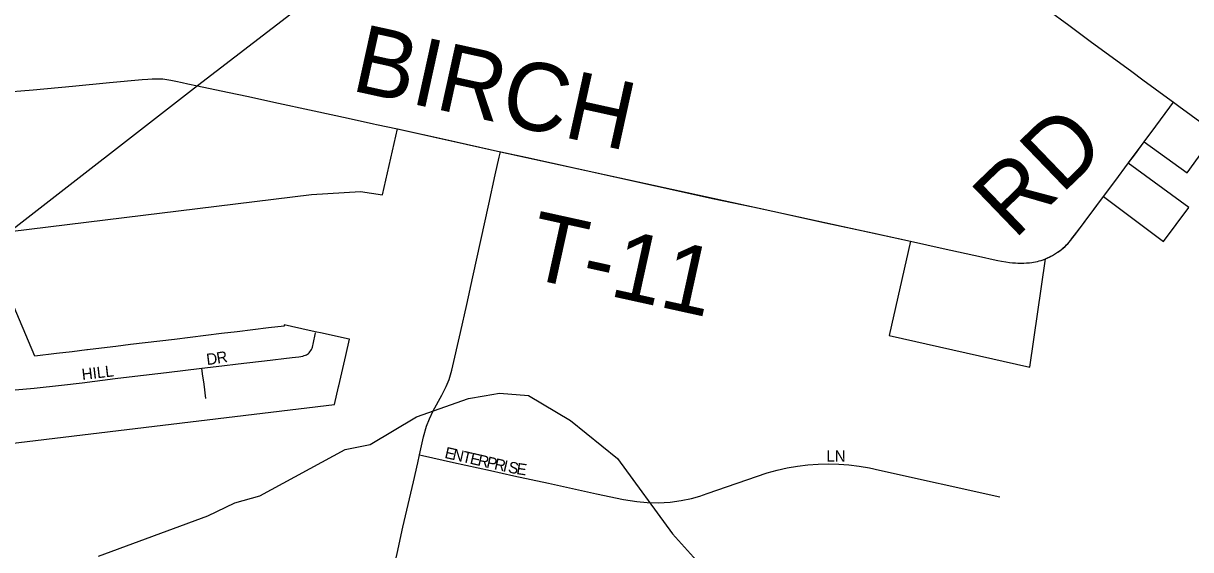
# Model space of a CAD drawing. Extents: x 1410790 to 1770854, y 448063 to 770588.
# Drawn here: x 1569095 to 1574248, y 613128 to 615453 of the extents above; entities that cross this region are included whole.
import ezdxf

# ---------------------------------------------------------------- set-up
doc = ezdxf.new("R2010")
doc.units = 0
for name, color, linetype in [('GM_X_City_Street', 7, 'Continuous'), ('GM_X_City_Street_Text', 7, 'Continuous'), ('GM_X_Corporation', 7, 'Continuous'), ('GM_X_County_Road', 7, 'Continuous'), ('GM_X_County_Road_Text', 7, 'Continuous'), ('GM_X_Minor_River', 7, 'Continuous'), ('GM_X_Township_Road', 7, 'Continuous'), ('GM_X_Township_Road_Text', 7, 'Continuous'), ('GM_X_Township_Subdivision', 7, 'Continuous'), ('GM_X_Township_Subdivision_Text', 7, 'Continuous')]:
    doc.layers.add(name, color=color, linetype=linetype)

msp = doc.modelspace()

# ---------------------------------------------------------------- linework, layer by layer
at = {"layer": 'GM_X_City_Street'}
for points in [[(1568727.9, 615122.9), (1568811, 615130.3), (1568991.5, 615146.8), (1569138.2, 615159.4), (1569312.7, 615175.9), (1569475.5, 615191.9), (1569619.1, 615204.9), (1569644.3, 615206.7), (1569664.3, 615208), (1569678.2, 615208.4), (1569689.9, 615208.4), (1569699.4, 615208.4), (1569711.6, 615207.6), (1569728.1, 615204.9), (1569746.7, 615201.5), (1569767.6, 615197.6), (1569795.9, 615191.5), (1569821.5, 615185.9), (1569863.5, 615177.6)], [(1570844, 613547.5), (1570861.8, 613626.3), (1570875.1, 613673.3), (1570887.3, 613706.7), (1570903.8, 613742), (1570942.8, 613810.2), (1570962.1, 613848.7), (1570974.1, 613879.5), (1570986.4, 613920.8), (1571025.1, 614086.8), (1571053.3, 614211.5), (1571079.8, 614333.4), (1571149.4, 614653.7), (1571178, 614783.1), (1571195.5, 614862.2), (1571200.8, 614886)], [(1570731, 613050.1), (1570732.1, 613054.4), (1570745.7, 613112), (1570769.5, 613227.5), (1570816.6, 613428.2), (1570835.8, 613511.3), (1570844, 613547.5)], [(1570844, 613547.5), (1570857.6, 613544.5), (1570993.9, 613513.7), (1571157.2, 613477.5), (1571259.7, 613454.4), (1571413.9, 613421.8), (1571625.5, 613374.6), (1571744.4, 613349.7), (1571802.7, 613340.3), (1571848.5, 613336.2), (1571897.8, 613335.6), (1571950.2, 613338.7), (1571999.1, 613344.8), (1572044.1, 613354.1), (1572081.9, 613365.2), (1572112.9, 613375.9), (1572378.8, 613467.1), (1572422.7, 613479.3), (1572467.2, 613489.4), (1572512.1, 613497.2), (1572557.4, 613502.8), (1572602.9, 613506.2), (1572648.4, 613507.2), (1572694, 613506.1), (1572739.5, 613502.7), (1572784.7, 613497), (1572829.7, 613489.2), (1572874.1, 613479.1), (1573404.9, 613361.1)]]:
    msp.add_lwpolyline(points, dxfattribs=at)
at = {"layer": 'GM_X_Corporation'}
for points in [[(1570833.6, 615923), (1569863.5, 615177.6), (1569036.4, 614533.9), (1570367.4, 614697.5), (1570583.7, 614709.9), (1570681.2, 614695.8), (1570746.7, 614987.1), (1571200.8, 614886), (1573010.8, 614490.9), (1572917.1, 614073.7), (1573537.5, 613933.9), (1573607.1, 614412.6), (1573638.4, 614428), (1573677.7, 614454.5), (1573693.3, 614467.9), (1573711.6, 614487), (1573739.1, 614522), (1573863.6, 614688.6), (1574128, 614489.8), (1574238.9, 614639.5), (1573972.3, 614835.3), (1574042.7, 614930.2), (1574232.3, 614793.1), (1574359.1, 614968.1)], [(1568792.4, 613568.1), (1570469, 613769.9), (1570486.7, 613847.6), (1570486.7, 613847.6), (1570487.8, 613852.4), (1570487.8, 613852.4), (1570519, 613986.4), (1570519.1, 613986.4), (1570535.3, 614057.5), (1570533.2, 614057.9), (1570406.3, 614086), (1570390.9, 614089.4), (1570356.3, 614097), (1570247, 614121.2), (1570245.7, 614115.7), (1570245.7, 614115.7), (1570177.3, 614107.4), (1570107.8, 614099), (1570038.3, 614090.6), (1569969.8, 614082.3), (1569900.3, 614073.9), (1569831.8, 614065.6), (1569762.3, 614057.2), (1569762.2, 614057.2), (1569697.7, 614049.4), (1569633.2, 614041.6), (1569568.6, 614033.8), (1569504.1, 614026), (1569439.6, 614018.2), (1569378.9, 614010.8), (1569375.1, 614010.4), (1569310.5, 614002.6), (1569241, 613994.2), (1569145.9, 613982.6), (1568999.1, 614331.6)]]:
    msp.add_lwpolyline(points, dxfattribs=at)
at = {"layer": 'GM_X_County_Road'}
for points in [[(1573617.9, 615513.1), (1573710.4, 615445.2), (1573804.8, 615374.3), (1573987.6, 615239.8), (1574036.9, 615203.4), (1574145.2, 615123.8), (1574172.1, 615104.5)], [(1574172.1, 615104.5), (1574195.8, 615087.5), (1574359.1, 614968.1)]]:
    msp.add_lwpolyline(points, dxfattribs=at)
at = {"layer": 'GM_X_Minor_River'}
msp.add_lwpolyline([(1569426.7, 613099.3), (1569908.9, 613277.5), (1570028.2, 613335.7), (1570139, 613365.8), (1570515.3, 613570), (1570626, 613592.2), (1570830.6, 613715), (1571060.5, 613795.3), (1571128.9, 613808.2), (1571197.2, 613819), (1571325.3, 613808.8), (1571509.9, 613699.3), (1571717.5, 613531.2), (1571960.4, 613198), (1572066.7, 613079.8)], dxfattribs=at)
at = {"layer": 'GM_X_Township_Road'}
for points in [[(1569863.5, 615177.6), (1569996.5, 615149.4), (1570089.3, 615129.5), (1570200.4, 615105.1), (1570379.5, 615066.9), (1570528.8, 615034), (1570640.2, 615009.8)], [(1574042.8, 614930.2), (1574094.5, 614999), (1574156.1, 615082.7), (1574172.1, 615104.5)], [(1570640.2, 615009.8), (1570654.2, 615006.8), (1570746.7, 614987.1)], [(1570746.7, 614987.1), (1570959.4, 614940.2), (1571200.8, 614886)], [(1573973.3, 614836.6), (1573999.3, 614871.4), (1574042.8, 614930.2)], [(1571200.8, 614886), (1571203.4, 614885.5), (1571313.5, 614861.2), (1571539.7, 614811.6), (1571885.5, 614735.3), (1572145, 614678.4), (1572350.2, 614634.6), (1572615.7, 614576.2), (1572843.4, 614527), (1573010.8, 614490.9)], [(1573863.6, 614688.6), (1573912.6, 614754.6), (1573973.3, 614836.6)], [(1573607.1, 614412.6), (1573615, 614416.1), (1573623.1, 614420), (1573630.8, 614423.9), (1573638.5, 614428), (1573651.5, 614435.8), (1573661, 614442.1), (1573670.1, 614448.6), (1573677.7, 614454.5), (1573687, 614462.5), (1573693.3, 614467.9), (1573700.2, 614474.5), (1573705.1, 614479.6), (1573711.6, 614487), (1573718.1, 614495.1), (1573723.8, 614502.4), (1573735.4, 614517.2), (1573770.7, 614563.6), (1573785.5, 614583.2), (1573804.6, 614609.2), (1573863.6, 614688.6)], [(1573010.8, 614490.9), (1573155.7, 614458.8), (1573324.3, 614421), (1573375.5, 614409.3), (1573395.9, 614405), (1573412.9, 614402), (1573432.5, 614398.9), (1573447.5, 614397), (1573462, 614395.5), (1573474, 614394.6), (1573485.1, 614393.9), (1573497.8, 614393.7), (1573511.1, 614393.9), (1573523.2, 614394.6), (1573536.9, 614395.7), (1573546, 614396.7), (1573554.7, 614397.9), (1573563.4, 614399.4), (1573571.2, 614401.1), (1573579.2, 614403.3), (1573587.6, 614405.7), (1573596.1, 614408.5), (1573607.1, 614412.6)]]:
    msp.add_lwpolyline(points, dxfattribs=at)
at = {"layer": 'GM_X_Township_Subdivision'}
for points in [[(1569883.3, 613929.3), (1569946.4, 613936.6), (1570068.8, 613951.4), (1570159.5, 613962.7), (1570281.5, 613977), (1570311, 613980.5), (1570320.7, 613982), (1570328.4, 613983.5), (1570335.4, 613985.5), (1570340, 613987), (1570344.9, 613989.1), (1570349.5, 613991.9), (1570353.2, 613994.8), (1570356.6, 613997.8), (1570360.4, 614002.2), (1570364.3, 614007.6), (1570367.1, 614012.4), (1570369.7, 614017.6), (1570371.7, 614023), (1570373.4, 614029.3), (1570374.8, 614035.2), (1570384.3, 614085.3)], [(1569038.6, 613831.8), (1569044.2, 613832.7), (1569059.7, 613834.6), (1569143.1, 613841.6), (1569264.2, 613854.2), (1569354.4, 613865.4), (1569500.2, 613883.7), (1569587.5, 613894.1), (1569726.8, 613911), (1569883.3, 613929.3)], [(1569900.8, 613796.1), (1569892.6, 613859.1), (1569886.5, 613905.1), (1569883.3, 613929.3)]]:
    msp.add_lwpolyline(points, dxfattribs=at)

# ---------------------------------------------------------------- texts
at = {"layer": 'GM_X_City_Street_Text'}
for s, rotation, p in [('E', 347.1364, (1570951.9, 613534)), ('N', 347.1452, (1570986.2, 613526.1)), ('T', 347.163, (1571029.1, 613516.3)), ('LN', 0, (1572639.4, 613516.6)), ('E', 347.1303, (1571063.4, 613508.5)), ('R', 347.1361, (1571097.7, 613500.7)), ('P', 347.163, (1571136.4, 613491.9)), ('R', 347.1419, (1571170.7, 613484)), ('I', 347.1299, (1571209.3, 613475.2)), ('S', 348.591, (1571232.1, 613470)), ('E', 351.3354, (1571269.2, 613462.6))]:
    msp.add_text(s, height=50, rotation=rotation, dxfattribs=at).set_placement(p)
at = {"layer": 'GM_X_County_Road_Text'}
msp.add_text('C-39', height=300, rotation=334.6489, dxfattribs=at).set_placement((1573877.4, 615693.4))
at = {"layer": 'GM_X_Township_Road_Text'}
for s, rotation, p in [('BIRCH', 347.5921, (1570535.9, 615157.9)), ('RD', 43.9196, (1573468.4, 614494.2)), ('T-11', 347.588, (1571306.1, 614332.4))]:
    msp.add_text(s, height=300, rotation=rotation, dxfattribs=at).set_placement(p)
at = {"layer": 'GM_X_Township_Subdivision_Text'}
for s, rotation, p in [('D', 7.2552, (1569906.1, 613943.4)), ('R', 9.8683, (1569952.2, 613949.3)), ('HILL', 6.787, (1569355.8, 613877.3))]:
    msp.add_text(s, height=50, rotation=rotation, dxfattribs=at).set_placement(p)

doc.saveas('drawing.dxf')
